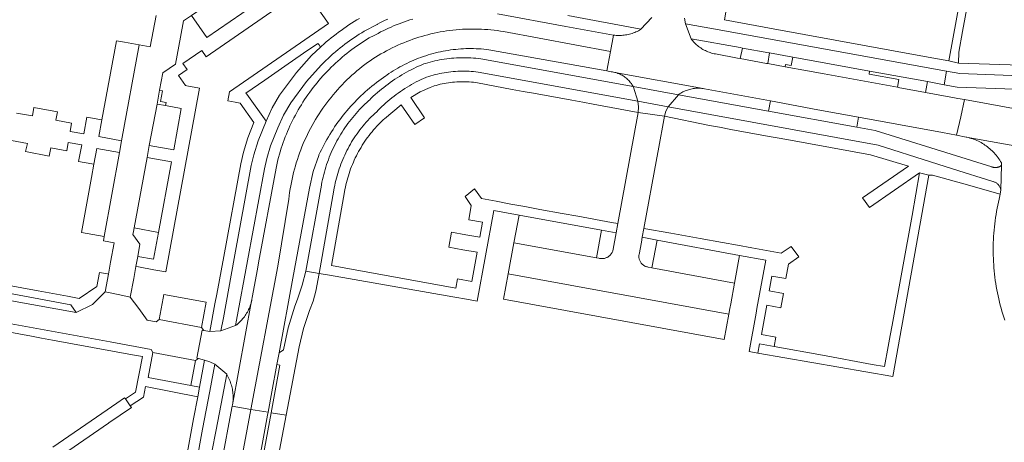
# Model space of a CAD drawing. Extents: x 146402 to 164798, y 455483 to 464134.
# Tile 273 of 575: x 158038 to 158214, y 459903 to 459978. Entities that reach past the tile are written whole.
import ezdxf

# ---------------------------------------------------------------- set-up
doc = ezdxf.new("R2010")
doc.units = 0
doc.header["$LTSCALE"] = 0.2
for name, color, linetype, lineweight in [('B-XX-VH-VERHARDING_ASFALT-GV', 252, 'CONTINUOUS', 18), ('B-XX-VH-VERHARDING_BETONSTRAATSTEEN-GV', 252, 'CONTINUOUS', 18), ('B-XX-VH-VERHARDING_TEGEL-GV', 252, 'CONTINUOUS', 18)]:
    doc.layers.add(name, color=color, linetype=linetype, lineweight=lineweight)

msp = doc.modelspace()

# ---------------------------------------------------------------- linework, layer by layer
at = {"layer": 'B-XX-VH-VERHARDING_ASFALT-GV'}
for points in [[(158108.436, 459978.555), (158107.944, 459978.404), (158107.455, 459978.245), (158106.969, 459978.079), (158106.485, 459977.905), (158106.004, 459977.724), (158105.526, 459977.535), (158105.051, 459977.339), (158104.579, 459977.136), (158104.11, 459976.925), (158103.644, 459976.707), (158103.182, 459976.481), (158102.724, 459976.249), (158102.269, 459976.009), (158101.818, 459975.763), (158101.593, 459975.636), (158100.69, 459975.185), (158100.233, 459974.908), (158099.78, 459974.624), (158099.332, 459974.333), (158098.888, 459974.035), (158098.449, 459973.731), (158098.014, 459973.421), (158097.584, 459973.104), (158097.158, 459972.78), (158096.738, 459972.45), (158096.322, 459972.114), (158095.912, 459971.772), (158095.507, 459971.423), (158095.107, 459971.069), (158094.712, 459970.709), (158094.323, 459970.342), (158093.939, 459969.97), (158093.561, 459969.593), (158093.189, 459969.209), (158092.822, 459968.821), (158092.462, 459968.426), (158092.107, 459968.027), (158091.758, 459967.622), (158091.416, 459967.212), (158091.079, 459966.796), (158090.749, 459966.376), (158090.425, 459965.951), (158090.108, 459965.521), (158089.796, 459965.087), (158089.492, 459964.647), (158089.194, 459964.204), (158088.903, 459963.756), (158088.619, 459963.303), (158088.341, 459962.847), (158088.07, 459962.386), (158087.806, 459961.921), (158087.549, 459961.453), (158087.299, 459960.98), (158087.057, 459960.504), (158086.821, 459960.024), (158086.593, 459959.541), (158086.372, 459959.055), (158086.158, 459958.565), (158085.951, 459958.072), (158085.752, 459957.576), (158085.561, 459957.077), (158085.377, 459956.575), (158085.2, 459956.071), (158085.038, 459955.585), (158084.816, 459954.907), (158084.434, 459953.48), (158084.136, 459952.033), (158081.014, 459935.183), (158080.8, 459934.03), (158079.871, 459928.982), (158079.866, 459928.946), (158079.826, 459928.703), (158079.778, 459928.462), (158079.763, 459928.394), (158076.366, 459909.91), (158076.361, 459909.883), (158076.316, 459909.633), (158079.649, 459909.074), (158084.404, 459934.559), (158086.384, 459946.514), (158086.454, 459947.112), (158086.535, 459947.708), (158086.626, 459948.303), (158086.727, 459948.896), (158086.838, 459949.487), (158086.96, 459950.076), (158087.092, 459950.663), (158087.234, 459951.248), (158087.385, 459951.83), (158087.547, 459952.41), (158087.72, 459952.986), (158087.902, 459953.56), (158088.093, 459954.13), (158088.295, 459954.697), (158088.506, 459955.26), (158088.728, 459955.82), (158088.958, 459956.375), (158089.199, 459956.927), (158089.449, 459957.474), (158089.708, 459958.017), (158089.977, 459958.556), (158090.255, 459959.089), (158090.542, 459959.618), (158090.838, 459960.142), (158091.143, 459960.66), (158091.457, 459961.173), (158091.78, 459961.681), (158092.112, 459962.183), (158092.452, 459962.679), (158092.801, 459963.17), (158093.158, 459963.654), (158093.524, 459964.131), (158093.898, 459964.603), (158094.28, 459965.068), (158094.67, 459965.526), (158095.067, 459965.978), (158095.473, 459966.422), (158095.886, 459966.86), (158096.306, 459967.29), (158096.734, 459967.713), (158097.17, 459968.128), (158097.612, 459968.536), (158098.061, 459968.936), (158098.517, 459969.328), (158098.98, 459969.713), (158099.45, 459970.089), (158099.926, 459970.457), (158100.408, 459970.817), (158100.874, 459971.139), (158101.345, 459971.453), (158101.821, 459971.759), (158102.303, 459972.056), (158102.79, 459972.345), (158103.281, 459972.626), (158103.778, 459972.897), (158104.279, 459973.161), (158104.784, 459973.415), (158105.294, 459973.661), (158105.808, 459973.898), (158106.326, 459974.126), (158106.848, 459974.345), (158107.374, 459974.555), (158107.903, 459974.756), (158108.436, 459974.948), (158108.972, 459975.13), (158109.511, 459975.303), (158110.053, 459975.467), (158110.598, 459975.621), (158111.145, 459975.766), (158111.694, 459975.901), (158112.246, 459976.027), (158112.8, 459976.143), (158113.356, 459976.249), (158113.914, 459976.347), (158114.473, 459976.434), (158115.034, 459976.511), (158115.596, 459976.579), (158116.159, 459976.637), (158116.723, 459976.686), (158117.288, 459976.724), (158117.853, 459976.753), (158118.419, 459976.772), (158118.985, 459976.781), (158119.551, 459976.781), (158120.117, 459976.77), (158120.683, 459976.75), (158121.248, 459976.72), (158121.813, 459976.68), (158122.377, 459976.631), (158122.94, 459976.571), (158123.501, 459976.502), (158124.062, 459976.424), (158124.621, 459976.335), (158143.64, 459972.795), (158144.171, 459975.705), (158135.702, 459977.243), (158123.52, 459979.456)], [(158151.042, 459978.809), (158149.08, 459976.74), (158149.038, 459976.714), (158148.83, 459976.591), (158148.619, 459976.474), (158148.403, 459976.365), (158148.185, 459976.263), (158147.962, 459976.168), (158147.737, 459976.081), (158147.509, 459976.001), (158147.279, 459975.929), (158147.046, 459975.864), (158146.811, 459975.808), (158146.575, 459975.758), (158146.337, 459975.717), (158146.098, 459975.684), (158145.857, 459975.659), (158145.616, 459975.641), (158145.375, 459975.632), (158145.134, 459975.631), (158144.892, 459975.637), (158144.651, 459975.652), (158144.411, 459975.674), (158144.171, 459975.705), (158143.64, 459972.795), (158143.006, 459969.318), (158143.791, 459969.177), (158143.802, 459969.176), (158144.003, 459969.147), (158144.203, 459969.11), (158144.401, 459969.065), (158144.414, 459969.063), (158160.14, 459966.18), (158160.37, 459966.15), (158172.13, 459963.99), (158180.58, 459962.41), (158187.83, 459961.11), (158202.75, 459958.33), (158205.258, 459957.857), (158205.997, 459961.152), (158206.683, 459964.209), (158205.48, 459964.43), (158204.62, 459964.59), (158202.94, 459964.901), (158199.71, 459965.5), (158194.84, 459966.39), (158194.77, 459966.403), (158181.72, 459968.79), (158178.72, 459969.33), (158174.743, 459970.062), (158171.637, 459970.633), (158171.441, 459970.669), (158166.732, 459971.536), (158166.277, 459971.62), (158162.372, 459972.338), (158162.34, 459972.344), (158162.108, 459972.39), (158161.876, 459972.445), (158161.647, 459972.507), (158161.42, 459972.577), (158161.196, 459972.655), (158160.974, 459972.74), (158160.755, 459972.832), (158160.539, 459972.932), (158160.327, 459973.039), (158160.119, 459973.153), (158159.915, 459973.274), (158159.714, 459973.402), (158159.519, 459973.537), (158159.327, 459973.678), (158159.141, 459973.825), (158158.96, 459973.979), (158158.784, 459974.138), (158158.613, 459974.304), (158158.449, 459974.475), (158158.29, 459974.651), (158158.137, 459974.833), (158157.99, 459975.02), (158156.99, 459977.7), (158156.859, 459978.691)], [(158074.239, 459880.076), (158079.649, 459909.074), (158076.316, 459909.633), (158075.89, 459907.48), (158074.772, 459901.426)], [(158079.66, 459892.02), (158082.59, 459908.03), (158082.691, 459908.563), (158079.649, 459909.074), (158074.239, 459880.076)], [(158081.64, 459885.59), (158085.909, 459908.023), (158083.237, 459908.471), (158076.192, 459870.4)]]:
    msp.add_lwpolyline(points, dxfattribs=at)
for points in [[(158120.117, 459976.77), (158119.551, 459976.781), (158118.985, 459976.781), (158118.419, 459976.772), (158117.853, 459976.753), (158117.288, 459976.724), (158116.723, 459976.686), (158116.159, 459976.637), (158115.596, 459976.579), (158115.034, 459976.511), (158114.473, 459976.434), (158113.914, 459976.347), (158113.356, 459976.249), (158112.8, 459976.143), (158112.246, 459976.027), (158111.694, 459975.901), (158111.145, 459975.766), (158110.598, 459975.621), (158110.053, 459975.467), (158109.511, 459975.303), (158108.972, 459975.13), (158108.436, 459974.948), (158107.903, 459974.756), (158107.374, 459974.555), (158106.848, 459974.345), (158106.326, 459974.126), (158105.808, 459973.898), (158105.294, 459973.661), (158104.784, 459973.415), (158104.279, 459973.161), (158103.778, 459972.897), (158103.281, 459972.626), (158102.79, 459972.345), (158102.303, 459972.056), (158101.821, 459971.759), (158101.345, 459971.453), (158100.874, 459971.139), (158100.408, 459970.817), (158099.926, 459970.457), (158099.45, 459970.089), (158098.98, 459969.713), (158098.517, 459969.328), (158098.061, 459968.936), (158097.612, 459968.536), (158097.17, 459968.128), (158096.734, 459967.713), (158096.306, 459967.29), (158095.886, 459966.86), (158095.473, 459966.422), (158095.067, 459965.978), (158094.67, 459965.526), (158094.28, 459965.068), (158093.898, 459964.603), (158093.524, 459964.131), (158093.158, 459963.654), (158092.801, 459963.17), (158092.452, 459962.679), (158092.112, 459962.183), (158091.78, 459961.681), (158091.457, 459961.173), (158091.143, 459960.66), (158090.838, 459960.142), (158090.542, 459959.618), (158090.255, 459959.089), (158089.977, 459958.556), (158089.708, 459958.017), (158089.449, 459957.474), (158089.199, 459956.927), (158088.958, 459956.375), (158088.728, 459955.82), (158088.506, 459955.26), (158088.295, 459954.697), (158088.093, 459954.13), (158087.902, 459953.56), (158087.72, 459952.986), (158087.547, 459952.41), (158087.385, 459951.83), (158087.234, 459951.248), (158087.092, 459950.663), (158086.96, 459950.076), (158086.838, 459949.487), (158086.727, 459948.896), (158086.626, 459948.303), (158086.535, 459947.708), (158086.454, 459947.112), (158086.384, 459946.514), (158084.404, 459934.559), (158079.649, 459909.074), (158082.691, 459908.563), (158083.38, 459912.22), (158084.26, 459917.06), (158084.67, 459919.16), (158087.09, 459932.41), (158087.39, 459934.022), (158090.07, 459948.44), (158090.732, 459951.404), (158091.72, 459954.276), (158091.758, 459954.36), (158091.976, 459954.832), (158092.2, 459955.3), (158092.432, 459955.765), (158092.671, 459956.226), (158092.918, 459956.683), (158093.171, 459957.137), (158093.431, 459957.586), (158093.698, 459958.032), (158093.972, 459958.473), (158094.252, 459958.91), (158094.54, 459959.343), (158094.834, 459959.771), (158095.134, 459960.194), (158095.441, 459960.613), (158095.755, 459961.027), (158096.074, 459961.437), (158096.4, 459961.841), (158096.733, 459962.24), (158097.071, 459962.634), (158097.415, 459963.023), (158097.766, 459963.406), (158098.122, 459963.784), (158098.484, 459964.157), (158098.851, 459964.524), (158099.225, 459964.885), (158099.603, 459965.24), (158099.988, 459965.589), (158100.377, 459965.933), (158100.772, 459966.27), (158101.172, 459966.602), (158101.577, 459966.927), (158101.987, 459967.246), (158102.401, 459967.558), (158102.821, 459967.864), (158103.245, 459968.164), (158103.674, 459968.457), (158103.844, 459968.578), (158104.22, 459968.836), (158104.6, 459969.088), (158104.984, 459969.334), (158105.373, 459969.572), (158105.766, 459969.804), (158106.162, 459970.029), (158106.563, 459970.247), (158106.967, 459970.457), (158107.375, 459970.661), (158107.787, 459970.858), (158108.202, 459971.047), (158108.62, 459971.229), (158109.041, 459971.403), (158109.466, 459971.57), (158109.893, 459971.73), (158110.323, 459971.882), (158110.755, 459972.027), (158111.19, 459972.164), (158111.627, 459972.293), (158112.067, 459972.415), (158112.508, 459972.528), (158112.952, 459972.635), (158113.397, 459972.733), (158113.844, 459972.823), (158114.293, 459972.906), (158114.742, 459972.981), (158115.194, 459973.048), (158115.646, 459973.107), (158116.099, 459973.157), (158116.553, 459973.201), (158117.008, 459973.236), (158117.463, 459973.263), (158117.918, 459973.282), (158118.374, 459973.293), (158118.83, 459973.296), (158119.286, 459973.291), (158119.742, 459973.278), (158120.198, 459973.257), (158120.653, 459973.229), (158121.107, 459973.192), (158121.561, 459973.147), (158122.014, 459973.094), (158143.006, 459969.318), (158143.64, 459972.795), (158124.621, 459976.335), (158124.062, 459976.424), (158123.501, 459976.502), (158122.94, 459976.571), (158122.377, 459976.631), (158121.813, 459976.68), (158121.248, 459976.72), (158120.683, 459976.75)], [(158160.14, 459966.18), (158144.414, 459969.063), (158144.597, 459969.013), (158144.791, 459968.953), (158144.983, 459968.885), (158145.172, 459968.81), (158145.358, 459968.728), (158145.54, 459968.638), (158145.718, 459968.541), (158145.893, 459968.438), (158146.063, 459968.327), (158146.229, 459968.21), (158146.391, 459968.086), (158146.547, 459967.956), (158146.698, 459967.82), (158146.843, 459967.679), (158146.983, 459967.531), (158147.117, 459967.378), (158147.245, 459967.22), (158147.366, 459967.058), (158147.481, 459966.89), (158147.59, 459966.718), (158147.691, 459966.542), (158155.736, 459965.077), (158155.785, 459965.113), (158155.965, 459965.237), (158156.149, 459965.355), (158156.337, 459965.466), (158156.53, 459965.571), (158156.726, 459965.668), (158156.926, 459965.758), (158157.128, 459965.84), (158157.334, 459965.915), (158157.542, 459965.983), (158157.753, 459966.042), (158157.965, 459966.094), (158158.179, 459966.139), (158158.395, 459966.175), (158158.612, 459966.204), (158158.83, 459966.224), (158159.049, 459966.237), (158159.267, 459966.242), (158159.486, 459966.238), (158159.705, 459966.227), (158159.923, 459966.207)], [(158155.736, 459965.077), (158147.691, 459966.542), (158147.728, 459966.43), (158148.55, 459963.92), (158153.93, 459962.94)], [(158153.93, 459962.94), (158148.55, 459963.92), (158148.634, 459962.91), (158148.575, 459961.899), (158153.28, 459961.27), (158153.518, 459962.139)], [(158216.678, 459962.376), (158206.683, 459964.209), (158205.997, 459961.152), (158205.258, 459957.857), (158206.975, 459957.533), (158217.321, 459955.677), (158224.036, 459954.472), (158225.63, 459954.186), (158226.213, 459957.37), (158226.791, 459960.524), (158223.79, 459961.08), (158220.526, 459961.665), (158220.518, 459961.667), (158216.696, 459962.374), (158216.687, 459962.375)], [(158091.77, 459933.27), (158089.408, 459933.664), (158088.749, 459931.158), (158087.92, 459928.704), (158087.461, 459927.454), (158086.274, 459923.596), (158085.428, 459919.649), (158084.67, 459919.16), (158084.26, 459917.06), (158084.8, 459916.92), (158083.237, 459908.471), (158085.909, 459908.023), (158088.224, 459920.192), (158088.972, 459923.473), (158090.061, 459926.657), (158090.734, 459928.352), (158091.22, 459930.11)], [(158076.366, 459909.91), (158079.763, 459928.394), (158079.722, 459928.222), (158079.659, 459927.985), (158079.588, 459927.749), (158079.509, 459927.516), (158079.423, 459927.286), (158079.329, 459927.058), (158079.228, 459926.834), (158079.119, 459926.613), (158079.004, 459926.396), (158078.881, 459926.182), (158078.752, 459925.973), (158078.616, 459925.768), (158078.473, 459925.567), (158078.324, 459925.372), (158078.169, 459925.181), (158078.008, 459924.995), (158077.84, 459924.815), (158077.667, 459924.64), (158077.488, 459924.471), (158077.304, 459924.308), (158077.114, 459924.151), (158076.92, 459924), (158074.28, 459923.04), (158072.33, 459922.94), (158071.24, 459923.12), (158070.94, 459923.17), (158069.99, 459918.18), (158070.3, 459918.11), (158071.39, 459917.86), (158072.315, 459917.537), (158073.21, 459917.14), (158075.33, 459915.33), (158075.366, 459915.269), (158075.491, 459915.048), (158075.609, 459914.823), (158075.719, 459914.594), (158075.822, 459914.362), (158075.918, 459914.127), (158076.007, 459913.889), (158076.088, 459913.648), (158076.161, 459913.405), (158076.227, 459913.159), (158076.285, 459912.912), (158076.335, 459912.663), (158076.377, 459912.413), (158076.411, 459912.161), (158076.438, 459911.908), (158076.456, 459911.655), (158076.467, 459911.401), (158076.469, 459911.147), (158076.463, 459910.893), (158076.45, 459910.639), (158076.428, 459910.387), (158076.399, 459910.134)]]:
    msp.add_lwpolyline(points, close=True, dxfattribs=at)
at = {"layer": 'B-XX-VH-VERHARDING_BETONSTRAATSTEEN-GV'}
for points in [[(158088.38, 459986.71), (158085.67, 459990.59), (158069.04, 459979.17), (158071.77, 459975.26)], [(158057.137, 459974.442), (158055.72, 459974.7), (158053.124, 459960.586), (158052.58, 459957.63), (158056.62, 459956.9), (158059.753, 459973.967)], [(158064.412, 459963.15), (158062.931, 459963.408), (158061.55, 459956.02), (158065.89, 459955.29), (158067.23, 459962.66)], [(158180.58, 459962.41), (158172.13, 459963.99), (158171.783, 459962.153), (158187.515, 459959.287), (158187.83, 459961.11)], [(158153.28, 459961.27), (158148.575, 459961.899), (158144.957, 459942.14), (158144.66, 459940.49), (158144.139, 459937.595), (158144.121, 459937.506), (158144.089, 459937.383), (158144.05, 459937.261), (158144.002, 459937.142), (158143.948, 459937.027), (158143.886, 459936.915), (158143.818, 459936.807), (158143.743, 459936.703), (158143.661, 459936.605), (158143.574, 459936.512), (158143.481, 459936.424), (158143.382, 459936.342), (158143.279, 459936.267), (158143.171, 459936.198), (158143.059, 459936.137), (158142.944, 459936.082), (158142.825, 459936.034), (158142.703, 459935.995), (158142.58, 459935.962), (158142.454, 459935.938), (158142.328, 459935.922), (158142.2, 459935.913), (158142.072, 459935.913), (158141.945, 459935.92), (158141.818, 459935.935), (158141.692, 459935.959), (158141.568, 459935.99), (158141.16, 459936.06), (158126.454, 459938.717), (158125.43, 459933.21), (158164.713, 459926.051), (158164.894, 459927.034), (158165.049, 459927.876), (158165.728, 459931.568), (158151.02, 459934.29), (158150.337, 459934.407), (158150.264, 459934.42), (158150.143, 459934.449), (158150.023, 459934.486), (158149.906, 459934.531), (158149.792, 459934.582), (158149.682, 459934.641), (158149.576, 459934.707), (158149.474, 459934.779), (158149.377, 459934.858), (158149.285, 459934.943), (158149.199, 459935.034), (158149.119, 459935.13), (158149.045, 459935.23), (158148.977, 459935.336), (158148.917, 459935.445), (158148.864, 459935.558), (158148.818, 459935.674), (158148.779, 459935.793), (158148.749, 459935.915), (158148.725, 459936.038), (158148.71, 459936.162), (158148.703, 459936.286), (158148.704, 459936.411), (158148.713, 459936.536), (158148.73, 459936.66), (158149.15, 459938.86), (158149.29, 459939.71), (158149.585, 459941.293), (158151.91, 459953.88), (158152.12, 459955.1)], [(158056.22, 459954.82), (158052.2, 459955.53), (158051.689, 459952.703), (158051.26, 459950.33), (158049.47, 459940.55), (158053.51, 459939.83)], [(158065.51, 459953.11), (158061.19, 459953.93), (158058.83, 459941.37), (158063.16, 459940.56)], [(158142.05, 459940.97), (158127.37, 459943.64), (158126.454, 459938.717), (158141.16, 459936.06)], [(158166.63, 459936.47), (158151.94, 459939.17), (158151.02, 459934.29), (158165.728, 459931.568)], [(158164.713, 459926.051), (158125.43, 459933.21), (158124.6, 459928.68), (158163.88, 459921.52)], [(158071.69, 459928.15), (158064.11, 459929.52), (158063.988, 459928.855), (158063.29, 459925.05), (158070.86, 459923.65)], [(158069.78, 459917.77), (158062.19, 459919.2), (158061.34, 459914.76), (158068.93, 459913.3)]]:
    msp.add_lwpolyline(points, close=True, dxfattribs=at)
for points in [[(158062.749, 459979.176), (158061.72, 459973.61), (158059.753, 459973.967), (158056.62, 459956.9), (158056.22, 459954.82), (158053.51, 459939.83), (158053.38, 459939.08), (158055.3, 459938.72), (158054.665, 459935.306), (158054.264, 459933.148), (158053.68, 459930), (158056.279, 459929.462), (158058.17, 459929.07), (158058.769, 459932.343), (158059.162, 459934.491), (158059.164, 459934.501), (158059.493, 459936.307), (158059.89, 459938.47), (158058.63, 459940.22), (158058.72, 459940.75), (158058.83, 459941.37), (158061.19, 459953.93), (158061.55, 459956.02), (158062.931, 459963.408), (158063.389, 459965.867), (158063.68, 459967.43), (158063.97, 459968.96), (158066.23, 459970.53), (158067.114, 459975.344), (158067.64, 459978.21), (158069.04, 459979.17)], [(158217.321, 459955.677), (158206.975, 459957.533), (158207.088, 459957.51), (158207.353, 459957.449), (158207.617, 459957.38), (158207.878, 459957.304), (158208.137, 459957.22), (158208.393, 459957.128), (158208.646, 459957.029), (158208.897, 459956.923), (158209.144, 459956.809), (158209.388, 459956.688), (158209.628, 459956.56), (158209.864, 459956.425), (158210.096, 459956.283), (158210.324, 459956.134), (158210.548, 459955.979), (158210.766, 459955.817), (158210.98, 459955.649), (158211.189, 459955.474), (158211.393, 459955.294), (158211.591, 459955.107), (158211.784, 459954.915), (158211.971, 459954.717), (158212.152, 459954.514), (158212.327, 459954.306), (158212.496, 459954.092), (158212.658, 459953.874), (158212.814, 459953.651), (158212.964, 459953.424), (158213.106, 459953.192), (158213.242, 459952.956), (158213.24, 459952.563), (158213.131, 459948.183), (158213.016, 459947.367), (158212.97, 459947.06), (158212.837, 459946.515), (158212.712, 459945.969), (158212.595, 459945.42), (158212.486, 459944.871), (158212.384, 459944.319), (158212.29, 459943.766), (158212.205, 459943.212), (158212.127, 459942.657), (158212.057, 459942.101), (158211.995, 459941.544), (158211.941, 459940.986), (158211.895, 459940.427), (158211.857, 459939.868), (158211.827, 459939.308), (158211.804, 459938.747), (158211.79, 459938.187), (158211.784, 459937.626), (158211.786, 459937.066), (158211.796, 459936.505), (158211.814, 459935.945), (158211.84, 459935.385), (158211.874, 459934.825), (158211.916, 459934.266), (158211.966, 459933.708), (158212.023, 459933.15), (158212.089, 459932.593), (158212.163, 459932.037), (158212.244, 459931.483), (158212.334, 459930.929), (158212.431, 459930.377), (158212.536, 459929.826), (158212.65, 459929.277), (158212.771, 459928.73), (158212.899, 459928.184), (158213.036, 459927.641), (158213.18, 459927.099), (158213.332, 459926.559), (158213.492, 459926.022), (158213.659, 459925.486), (158213.834, 459924.954)], [(158036.28, 459924.45), (158054.57, 459921.08), (158061.86, 459919.76), (158062.19, 459919.2), (158069.78, 459917.77), (158070.3, 459918.11), (158069.99, 459918.18), (158070.94, 459923.17), (158071.24, 459923.12), (158070.86, 459923.65), (158063.29, 459925.05), (158062.78, 459924.66), (158061.18, 459924.95), (158059.7, 459927.02), (158058.17, 459929.07), (158056.279, 459929.462), (158053.68, 459930), (158051.46, 459927.72), (158048.5, 459926.32), (158037.03, 459928.42)]]:
    msp.add_lwpolyline(points, dxfattribs=at)
at = {"layer": 'B-XX-VH-VERHARDING_TEGEL-GV'}
for points in [[(158209.639, 459994.275), (158208.16, 459994.5), (158203.87, 459971.12), (158205.59, 459970.7), (158205.64, 459972.67), (158206.316, 459976.325)], [(158161.97, 459976.79), (158156.99, 459977.7), (158157.99, 459975.02), (158166.711, 459973.46), (158167.131, 459973.385), (158171.868, 459972.537), (158171.986, 459972.516), (158176.103, 459971.779), (158179.06, 459971.25), (158189.769, 459969.294), (158200.08, 459967.41), (158203.034, 459966.867), (158203.47, 459969.26)], [(158171.868, 459972.537), (158167.131, 459973.385), (158166.732, 459971.536), (158171.441, 459970.669), (158171.637, 459970.633), (158171.986, 459972.516)], [(158117.954, 459971.676), (158117.521, 459971.679), (158117.088, 459971.674), (158116.655, 459971.661), (158116.222, 459971.641), (158115.79, 459971.612), (158115.359, 459971.575), (158114.928, 459971.531), (158114.498, 459971.478), (158114.069, 459971.418), (158113.642, 459971.349), (158113.216, 459971.273), (158112.791, 459971.189), (158112.368, 459971.097), (158111.946, 459970.997), (158111.527, 459970.889), (158111.109, 459970.774), (158110.694, 459970.651), (158110.397, 459970.558), (158109.948, 459970.37), (158109.502, 459970.174), (158109.06, 459969.971), (158108.621, 459969.761), (158108.185, 459969.543), (158107.753, 459969.319), (158107.325, 459969.087), (158106.9, 459968.848), (158106.48, 459968.603), (158106.064, 459968.35), (158105.652, 459968.091), (158105.244, 459967.825), (158104.841, 459967.552), (158104.442, 459967.273), (158104.048, 459966.987), (158103.658, 459966.695), (158103.274, 459966.396), (158102.894, 459966.092), (158102.52, 459965.781), (158102.15, 459965.463), (158101.786, 459965.14), (158101.427, 459964.811), (158101.074, 459964.476), (158100.726, 459964.135), (158100.625, 459964.034), (158100.284, 459963.725), (158099.948, 459963.411), (158099.619, 459963.09), (158099.294, 459962.764), (158098.975, 459962.433), (158098.663, 459962.095), (158098.356, 459961.753), (158098.055, 459961.405), (158097.76, 459961.052), (158097.471, 459960.694), (158097.189, 459960.331), (158096.913, 459959.963), (158096.643, 459959.59), (158096.38, 459959.213), (158096.124, 459958.831), (158095.874, 459958.445), (158095.631, 459958.054), (158095.394, 459957.66), (158095.165, 459957.261), (158094.943, 459956.858), (158094.728, 459956.452), (158094.519, 459956.042), (158094.318, 459955.628), (158094.124, 459955.211), (158093.938, 459954.79), (158093.759, 459954.367), (158093.587, 459953.94), (158093.423, 459953.51), (158093.266, 459953.078), (158093.117, 459952.643), (158092.975, 459952.205), (158092.841, 459951.765), (158092.714, 459951.323), (158092.596, 459950.879), (158092.485, 459950.432), (158092.381, 459949.984), (158092.286, 459949.534), (158092.199, 459949.083), (158092.18, 459948.981), (158089.408, 459933.664), (158091.77, 459933.27), (158094.413, 459948.096), (158094.485, 459948.511), (158094.567, 459948.942), (158094.657, 459949.371), (158094.755, 459949.799), (158094.861, 459950.224), (158094.974, 459950.648), (158095.095, 459951.07), (158095.224, 459951.489), (158095.361, 459951.906), (158095.505, 459952.32), (158095.656, 459952.731), (158095.815, 459953.14), (158095.982, 459953.546), (158096.156, 459953.948), (158096.337, 459954.348), (158096.525, 459954.744), (158096.721, 459955.136), (158096.924, 459955.525), (158097.134, 459955.91), (158097.35, 459956.292), (158097.574, 459956.669), (158097.805, 459957.042), (158098.042, 459957.411), (158098.286, 459957.775), (158098.537, 459958.135), (158098.794, 459958.49), (158099.057, 459958.841), (158099.327, 459959.187), (158099.604, 459959.527), (158099.886, 459959.863), (158100.174, 459960.193), (158100.469, 459960.518), (158100.769, 459960.838), (158101.075, 459961.152), (158101.387, 459961.46), (158101.704, 459961.763), (158102.027, 459962.06), (158102.283, 459962.321), (158102.617, 459962.653), (158102.958, 459962.98), (158103.304, 459963.301), (158103.655, 459963.615), (158104.012, 459963.924), (158104.373, 459964.227), (158104.74, 459964.523), (158105.112, 459964.813), (158105.488, 459965.097), (158105.87, 459965.374), (158106.256, 459965.645), (158106.647, 459965.909), (158107.042, 459966.167), (158107.441, 459966.418), (158107.845, 459966.662), (158108.252, 459966.899), (158108.664, 459967.129), (158109.079, 459967.352), (158109.498, 459967.569), (158109.921, 459967.778), (158110.347, 459967.979), (158110.777, 459968.174), (158110.91, 459968.219), (158111.294, 459968.344), (158111.68, 459968.462), (158112.069, 459968.571), (158112.459, 459968.673), (158112.852, 459968.767), (158113.246, 459968.854), (158113.642, 459968.932), (158114.04, 459969.003), (158114.439, 459969.066), (158114.839, 459969.12), (158115.24, 459969.167), (158115.642, 459969.206), (158116.044, 459969.237), (158116.447, 459969.26), (158116.851, 459969.275), (158117.254, 459969.282), (158117.658, 459969.282), (158118.062, 459969.273), (158118.465, 459969.256), (158118.868, 459969.231), (158119.271, 459969.198), (158119.672, 459969.157), (158120.073, 459969.108), (158148.55, 459963.92), (158147.728, 459966.43), (158147.691, 459966.542), (158120.544, 459971.488), (158120.114, 459971.539), (158119.683, 459971.582), (158119.251, 459971.618), (158118.819, 459971.645), (158118.387, 459971.664)], [(158179.06, 459971.25), (158176.103, 459971.779), (158175.834, 459970.278), (158174.817, 459970.464), (158174.743, 459970.062), (158178.72, 459969.33), (158181.72, 459968.79), (158194.77, 459966.403), (158195.015, 459967.822), (158189.683, 459968.758), (158189.769, 459969.294)], [(158118.062, 459969.273), (158117.658, 459969.282), (158117.254, 459969.282), (158116.851, 459969.275), (158116.447, 459969.26), (158116.044, 459969.237), (158115.642, 459969.206), (158115.24, 459969.167), (158114.839, 459969.12), (158114.439, 459969.066), (158114.04, 459969.003), (158113.642, 459968.932), (158113.246, 459968.854), (158112.852, 459968.767), (158112.459, 459968.673), (158112.069, 459968.571), (158111.68, 459968.462), (158111.294, 459968.344), (158110.91, 459968.219), (158110.777, 459968.174), (158110.347, 459967.979), (158109.921, 459967.778), (158109.498, 459967.569), (158109.079, 459967.352), (158108.664, 459967.129), (158108.252, 459966.899), (158107.845, 459966.662), (158107.441, 459966.418), (158107.042, 459966.167), (158106.647, 459965.909), (158106.256, 459965.645), (158105.87, 459965.374), (158105.488, 459965.097), (158105.112, 459964.813), (158104.74, 459964.523), (158104.373, 459964.227), (158104.012, 459963.924), (158103.655, 459963.615), (158103.304, 459963.301), (158102.958, 459962.98), (158102.617, 459962.653), (158102.283, 459962.321), (158102.027, 459962.06), (158101.704, 459961.763), (158101.387, 459961.46), (158101.075, 459961.152), (158100.769, 459960.838), (158100.469, 459960.518), (158100.174, 459960.193), (158099.886, 459959.863), (158099.604, 459959.527), (158099.327, 459959.187), (158099.057, 459958.841), (158098.794, 459958.49), (158098.537, 459958.135), (158098.286, 459957.775), (158098.042, 459957.411), (158097.805, 459957.042), (158097.574, 459956.669), (158097.35, 459956.292), (158097.134, 459955.91), (158096.924, 459955.525), (158096.721, 459955.136), (158096.525, 459954.744), (158096.337, 459954.348), (158096.156, 459953.948), (158095.982, 459953.546), (158095.815, 459953.14), (158095.656, 459952.731), (158095.505, 459952.32), (158095.361, 459951.906), (158095.224, 459951.489), (158095.095, 459951.07), (158094.974, 459950.648), (158094.861, 459950.224), (158094.755, 459949.799), (158094.657, 459949.371), (158094.567, 459948.942), (158094.485, 459948.511), (158094.413, 459948.096), (158091.77, 459933.27), (158093.655, 459932.941), (158115.595, 459929.116), (158118.354, 459928.635), (158119.93, 459928.36), (158122.87, 459944.46), (158127.37, 459943.64), (158142.05, 459940.97), (158144.66, 459940.49), (158144.957, 459942.14), (158143.86, 459942.34), (158137.838, 459943.442), (158135.06, 459943.95), (158131.06, 459944.68), (158128.41, 459945.17), (158125.89, 459945.63), (158123.281, 459946.11), (158120.67, 459946.59), (158119.433, 459948.345), (158117.761, 459946.956), (158118.87, 459945.37), (158118.41, 459942.82), (158120.87, 459942.37), (158120.38, 459939.7), (158117.889, 459940.151), (158115.36, 459940.61), (158114.87, 459937.96), (158117.37, 459937.502), (158119.9, 459937.04), (158119.43, 459934.435), (158118.96, 459931.83), (158116.39, 459932.29), (158116.1, 459930.668), (158107.33, 459932.27), (158098.48, 459933.87), (158093.965, 459934.679), (158096.304, 459947.771), (158096.378, 459948.191), (158096.46, 459948.609), (158096.55, 459949.025), (158096.648, 459949.44), (158096.754, 459949.853), (158096.867, 459950.264), (158096.988, 459950.672), (158097.116, 459951.078), (158097.253, 459951.482), (158097.396, 459951.883), (158097.548, 459952.282), (158097.706, 459952.677), (158097.872, 459953.069), (158098.046, 459953.459), (158098.227, 459953.844), (158098.415, 459954.227), (158098.61, 459954.606), (158098.812, 459954.981), (158099.021, 459955.352), (158099.237, 459955.719), (158099.46, 459956.082), (158099.69, 459956.441), (158099.926, 459956.796), (158100.169, 459957.146), (158100.419, 459957.491), (158100.675, 459957.832), (158100.937, 459958.167), (158101.206, 459958.498), (158101.481, 459958.824), (158101.761, 459959.144), (158102.048, 459959.459), (158102.341, 459959.769), (158102.639, 459960.073), (158102.943, 459960.372), (158103.253, 459960.664), (158103.393, 459960.793), (158106.39, 459963.28), (158108.835, 459959.785), (158110.55, 459960.96), (158108.112, 459964.572), (158109.774, 459965.599), (158111.557, 459966.399), (158112.168, 459966.621), (158112.249, 459966.646), (158112.608, 459966.751), (158112.968, 459966.849), (158113.33, 459966.938), (158113.694, 459967.02), (158114.06, 459967.094), (158114.428, 459967.16), (158114.796, 459967.219), (158115.166, 459967.269), (158115.537, 459967.311), (158115.909, 459967.346), (158116.281, 459967.372), (158116.654, 459967.391), (158117.027, 459967.401), (158117.4, 459967.404), (158117.773, 459967.398), (158118.146, 459967.385), (158118.519, 459967.363), (158118.891, 459967.334), (158119.262, 459967.297), (158119.633, 459967.251), (158120.002, 459967.198), (158126.14, 459966.02), (158128.1, 459965.668), (158129.93, 459965.34), (158136.78, 459964.1), (158138.733, 459963.745), (158140.58, 459963.41), (158148.575, 459961.899), (158148.634, 459962.91), (158148.55, 459963.92), (158120.073, 459969.108), (158119.672, 459969.157), (158119.271, 459969.198), (158118.868, 459969.231), (158118.465, 459969.256)], [(158200.08, 459967.41), (158189.769, 459969.294), (158189.683, 459968.758), (158195.015, 459967.822), (158194.77, 459966.403), (158194.84, 459966.39), (158199.71, 459965.5)], [(158171.783, 459962.153), (158155.736, 459965.077), (158153.93, 459962.94), (158191.306, 459956.102), (158200.619, 459953.134), (158204.52, 459951.89), (158211.707, 459949.651), (158211.805, 459949.627), (158211.921, 459949.591), (158212.035, 459949.547), (158212.145, 459949.496), (158212.252, 459949.438), (158212.354, 459949.373), (158212.453, 459949.301), (158212.546, 459949.223), (158212.634, 459949.139), (158212.716, 459949.05), (158212.792, 459948.955), (158212.862, 459948.856), (158212.925, 459948.752), (158212.981, 459948.644), (158213.03, 459948.533), (158213.071, 459948.418), (158213.105, 459948.302), (158213.131, 459948.183), (158213.24, 459952.563), (158213.235, 459952.553), (158213.23, 459952.544), (158213.224, 459952.534), (158213.219, 459952.525), (158213.213, 459952.515), (158213.207, 459952.506), (158213.201, 459952.497), (158213.195, 459952.488), (158213.188, 459952.479), (158213.182, 459952.47), (158213.175, 459952.461), (158213.168, 459952.453), (158213.161, 459952.444), (158213.154, 459952.436), (158213.147, 459952.428), (158213.139, 459952.42), (158213.131, 459952.412), (158213.116, 459952.396), (158213.108, 459952.389), (158213.1, 459952.381), (158213.092, 459952.374), (158213.083, 459952.367), (158213.075, 459952.36), (158213.066, 459952.353), (158213.057, 459952.346), (158213.049, 459952.34), (158213.04, 459952.333), (158213.031, 459952.327), (158213.021, 459952.321), (158213.012, 459952.315), (158213.003, 459952.309), (158212.993, 459952.304), (158212.984, 459952.298), (158212.974, 459952.293), (158212.941, 459952.279), (158212.909, 459952.266), (158212.876, 459952.254), (158212.842, 459952.242), (158212.809, 459952.23), (158212.775, 459952.219), (158212.741, 459952.209), (158212.707, 459952.199), (158212.673, 459952.19), (158212.639, 459952.182), (158212.604, 459952.174), (158212.569, 459952.167), (158212.535, 459952.16), (158212.5, 459952.154), (158212.465, 459952.148), (158212.43, 459952.144), (158212.395, 459952.139), (158212.359, 459952.136), (158212.324, 459952.133), (158212.289, 459952.13), (158212.271, 459952.129), (158212.253, 459952.128), (158212.218, 459952.127), (158212.183, 459952.126), (158212.147, 459952.126), (158212.112, 459952.127), (158212.077, 459952.128), (158212.041, 459952.13), (158212.006, 459952.132), (158211.971, 459952.135), (158211.935, 459952.139), (158211.9, 459952.143), (158211.865, 459952.148), (158211.83, 459952.154), (158211.795, 459952.16), (158211.761, 459952.166), (158211.726, 459952.174), (158211.692, 459952.182), (158211.657, 459952.19), (158211.623, 459952.199), (158211.589, 459952.209), (158211.555, 459952.219), (158190.774, 459958.693), (158187.515, 459959.287)], [(158191.306, 459956.102), (158153.93, 459962.94), (158153.518, 459962.139), (158153.28, 459961.27), (158161.3, 459959.62), (158163.071, 459959.293), (158165.09, 459958.92), (158171.92, 459957.66), (158173.668, 459957.342), (158175.72, 459956.97), (158189.94, 459954.37), (158196.735, 459952.365), (158188.53, 459946.72), (158189.75, 459945.01), (158198.687, 459951.204), (158200.325, 459950.768), (158201.001, 459950.74), (158206.57, 459949.21), (158213.016, 459947.367), (158213.131, 459948.183), (158213.105, 459948.302), (158213.071, 459948.418), (158213.03, 459948.533), (158212.981, 459948.644), (158212.925, 459948.752), (158212.862, 459948.856), (158212.792, 459948.955), (158212.716, 459949.05), (158212.634, 459949.139), (158212.546, 459949.223), (158212.453, 459949.301), (158212.354, 459949.373), (158212.252, 459949.438), (158212.145, 459949.496), (158212.035, 459949.547), (158211.921, 459949.591), (158211.805, 459949.627), (158211.707, 459949.651), (158204.52, 459951.89), (158200.619, 459953.134)], [(158200.325, 459950.768), (158198.687, 459951.204), (158197.37, 459943.6), (158193.8, 459924.05), (158193.467, 459922.221), (158193.11, 459920.26), (158192.46, 459916.68), (158190.24, 459917.08), (158181.4, 459918.7), (158172.774, 459920.28), (158170.21, 459920.75), (158169.897, 459919.104), (158193.921, 459914.901)], [(158154.37, 459940.43), (158149.585, 459941.293), (158149.29, 459939.71), (158151.94, 459939.17), (158166.63, 459936.47), (158171.32, 459935.65), (158169.736, 459927.058), (158169.574, 459926.182), (158168.32, 459919.38), (158169.897, 459919.104), (158170.21, 459920.75), (158172.774, 459920.28), (158173.07, 459921.93), (158170.51, 459922.4), (158170.985, 459925.02), (158171.46, 459927.64), (158173.974, 459927.18), (158174.426, 459929.705), (158171.91, 459930.16), (158172.39, 459932.81), (158174.86, 459932.36), (158175.33, 459934.92), (158177.157, 459936.205), (158175.829, 459938.089), (158174.05, 459936.89), (158171.416, 459937.367), (158168.8, 459937.84), (158166.24, 459938.3), (158163.57, 459938.78), (158159.6, 459939.49)], [(158011.67, 459935.7), (158010.17, 459937.94), (158007.819, 459936.017), (158008.71, 459934.71), (158018.34, 459932.94), (158030.68, 459930.67), (158030.71, 459930.82), (158047.58, 459927.7), (158048.5, 459926.32), (158051.46, 459927.72), (158053.68, 459930), (158054.264, 459933.148), (158054.09, 459933.18), (158052.663, 459933.44), (158052.2, 459930.93), (158049.08, 459928.81), (158046.97, 459929.2), (158041.77, 459930.18)]]:
    msp.add_lwpolyline(points, close=True, dxfattribs=at)
for points in [[(158088.38, 459986.71), (158071.77, 459975.26), (158069.04, 459979.17), (158067.64, 459978.21), (158067.114, 459975.344), (158066.23, 459970.53), (158063.97, 459968.96), (158063.68, 459967.43), (158063.389, 459965.867), (158063.88, 459965.775), (158063.532, 459963.905), (158064.522, 459963.713), (158064.412, 459963.15), (158067.23, 459962.66), (158065.89, 459955.29), (158061.55, 459956.02), (158061.19, 459953.93), (158065.51, 459953.11), (158063.16, 459940.56), (158062.3, 459935.8), (158059.493, 459936.307), (158059.164, 459934.501), (158059.162, 459934.491), (158059.61, 459934.42), (158062.356, 459933.926), (158064.498, 459933.54), (158070.51, 459966.24), (158068.252, 459966.658), (158067.97, 459966.71), (158066.74, 459968.51), (158068.284, 459969.556), (158067.531, 459970.658), (158070.881, 459972.97), (158071.643, 459971.855), (158089.115, 459983.916), (158093.441, 459977.74), (158075.85, 459965.61), (158075.55, 459963.97), (158076.853, 459963.735), (158077.71, 459963.58), (158080.16, 459960.12), (158079.11, 459957.44), (158078.32, 459954.85), (158077.83, 459952.81), (158074.788, 459936.29), (158073.555, 459929.592), (158073.233, 459927.844), (158072.33, 459922.94), (158074.28, 459923.04), (158074.73, 459925.37), (158076.671, 459935.951), (158079.7, 459952.46), (158080.17, 459954.41), (158080.93, 459956.89), (158082.348, 459960.358), (158078.911, 459965.178), (158078.76, 459965.39), (158082.093, 459967.69), (158085.677, 459970.163), (158089.027, 459972.475), (158091.57, 459974.23), (158091.776, 459973.946), (158092.049, 459973.568), (158092.224, 459973.728), (158092.641, 459974.102), (158093.063, 459974.469), (158093.49, 459974.831), (158093.922, 459975.186), (158094.359, 459975.535), (158094.802, 459975.878), (158095.249, 459976.214), (158095.701, 459976.544), (158096.157, 459976.868), (158096.619, 459977.185), (158097.084, 459977.495), (158097.554, 459977.799), (158098.028, 459978.096), (158098.507, 459978.386), (158098.99, 459978.669)], [(158216.62, 459970.35), (158205.59, 459970.7), (158203.87, 459971.12), (158199.53, 459971.91), (158172.59, 459976.84), (158163.97, 459978.4), (158164.5, 459981.47)], [(158098.99, 459978.669), (158098.507, 459978.386), (158098.028, 459978.096), (158097.554, 459977.799), (158097.084, 459977.495), (158096.619, 459977.185), (158096.157, 459976.868), (158095.701, 459976.544), (158095.249, 459976.214), (158094.802, 459975.878), (158094.359, 459975.535), (158093.922, 459975.186), (158093.49, 459974.831), (158093.063, 459974.469), (158092.641, 459974.102), (158092.224, 459973.728), (158092.049, 459973.568), (158090.45, 459972.05), (158087.73, 459969.06), (158084.741, 459964.988), (158083.405, 459962.745), (158082.348, 459960.358), (158080.93, 459956.89), (158080.17, 459954.41), (158079.7, 459952.46), (158076.671, 459935.951), (158074.73, 459925.37), (158074.28, 459923.04), (158076.92, 459924), (158077.09, 459924.94), (158079.034, 459935.526), (158082.04, 459951.9), (158082.46, 459953.71), (158083.15, 459955.99), (158084.437, 459959.178), (158085.439, 459961.471), (158086.716, 459963.622), (158089.51, 459967.44), (158092.12, 459970.32), (158094.25, 459972.333), (158094.345, 459972.417), (158094.736, 459972.76), (158095.134, 459973.097), (158095.536, 459973.428), (158095.944, 459973.752), (158096.356, 459974.07), (158096.773, 459974.382), (158097.195, 459974.687), (158097.622, 459974.986), (158098.053, 459975.278), (158098.488, 459975.564), (158098.928, 459975.843), (158099.372, 459976.115), (158099.821, 459976.38), (158100.273, 459976.638), (158100.729, 459976.889), (158101.189, 459977.134), (158101.653, 459977.371), (158102.12, 459977.601), (158102.164, 459977.625), (158102.617, 459977.867), (158103.075, 459978.101), (158103.536, 459978.329), (158104, 459978.549)], [(158136.044, 459979.198), (158149.08, 459976.74), (158151.042, 459978.809)], [(158156.859, 459978.691), (158156.99, 459977.7), (158161.97, 459976.79), (158203.47, 459969.26), (158205.826, 459968.838), (158215.076, 459968.498)], [(158215.076, 459968.498), (158205.826, 459968.838), (158203.47, 459969.26), (158203.034, 459966.867), (158205.344, 459966.442), (158215.601, 459966.053)], [(158037, 459956.95), (158039.84, 459956.42), (158039.53, 459954.96), (158043.75, 459954.17), (158044.02, 459955.63), (158046.86, 459955.12), (158047.12, 459956.6), (158049.52, 459956.16), (158048.97, 459953.21), (158051.31, 459952.77), (158051.689, 459952.703), (158052.2, 459955.53), (158056.22, 459954.82), (158056.62, 459956.9), (158052.58, 459957.63), (158053.124, 459960.586), (158052.77, 459960.65), (158050.41, 459961.09), (158049.88, 459958.1), (158047.47, 459958.56), (158047.71, 459960.05), (158044.92, 459960.55), (158045.19, 459962.05), (158040.98, 459962.82), (158040.73, 459961.33), (158037.88, 459961.83)], [(158033.74, 459923.36), (158040.56, 459922.11), (158042.366, 459921.779), (158044.33, 459921.42), (158058.56, 459918.79), (158060.34, 459918.48), (158059.11, 459912.14), (158057.281, 459910.941), (158058.164, 459909.725), (158060.51, 459911.23), (158060.88, 459913.13), (158070.183, 459911.337), (158070.492, 459913.009), (158068.93, 459913.3), (158061.34, 459914.76), (158062.19, 459919.2), (158061.86, 459919.76), (158054.57, 459921.08), (158036.28, 459924.45)], [(158066.75, 459881.97), (158071.01, 459905.53), (158072.3, 459912.32), (158073.21, 459917.14), (158072.315, 459917.537), (158071.39, 459917.86), (158070.492, 459913.009), (158070.183, 459911.337), (158069.416, 459907.371), (158064.828, 459882.209)], [(158072.767, 459901.804), (158073.37, 459905.11), (158074.33, 459910.09), (158075.33, 459915.33), (158073.21, 459917.14), (158072.3, 459912.32), (158071.01, 459905.53), (158066.75, 459881.97)], [(158045.474, 459900.594), (158054.31, 459906.64), (158054.369, 459906.681), (158058.36, 459909.42), (158058.164, 459909.725), (158057.281, 459910.941), (158057.15, 459911.14), (158055.778, 459910.192), (158053.12, 459908.36), (158044.395, 459902.329)]]:
    msp.add_lwpolyline(points, dxfattribs=at)

doc.saveas('drawing.dxf')
